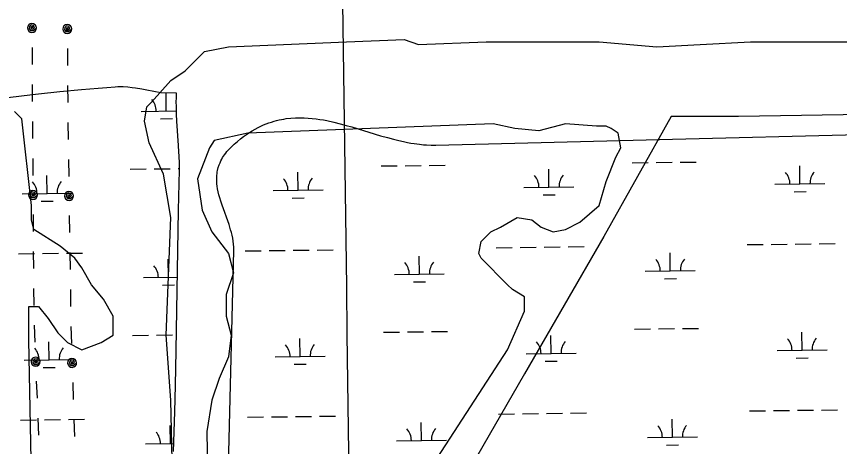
# Model space of a CAD drawing. Extents: x 3715084 to 3753216, y 488173 to 513963.
# Drawn here: x 3745094 to 3746740, y 494454 to 495314 of the extents above; entities that cross this region are included whole.
import ezdxf

# ---------------------------------------------------------------- set-up
doc = ezdxf.new("R2010")
doc.units = 0
for name, color, linetype in [('V-GRID-MAJR', 7, 'Continuous'), ('V-TOPO-SHOR', 7, 'Continuous'), ('V-UTIL-LINE', 7, 'Continuous'), ('V-WETL-SWMP', 7, 'Continuous')]:
    doc.layers.add(name, color=color, linetype=linetype)

msp = doc.modelspace()

# ---------------------------------------------------------------- linework, layer by layer
at = {"layer": 'V-GRID-MAJR'}
msp.add_spline([(3745765.6, 493921.1), (3745688, 499979.6), (3745610.5, 506040), (3745532.9, 512100.5), (3745532.9, 512102.4)], degree=3, dxfattribs=at)
at = {"layer": 'V-TOPO-SHOR'}
for points in [[(3745416.8, 493916.8), (3745402.8, 494546.4), (3745393.2, 494676.3), (3745402.8, 494911.9), (3745388.3, 494998.5), (3745359.5, 495061), (3745349.9, 495104.3), (3745354.7, 495133.2), (3745364.3, 495142.8), (3745402.8, 495186.1), (3745431.6, 495205.3), (3745450.9, 495224.6), (3745470.1, 495243.8), (3745518.2, 495253.4), (3745753.9, 495263), (3745869.3, 495267.9), (3745898.2, 495258.2), (3746032.9, 495263), (3746258.9, 495263), (3746374.3, 495253.4), (3746460.9, 495258.2), (3746561.9, 495263), (3746667.7, 495263), (3746754.3, 495263)], [(3745133.2, 493913.2), (3745119, 494666.6), (3745119, 494729.2), (3745119, 494734), (3745138.2, 494734), (3745157.5, 494709.9), (3745176.7, 494681.1), (3745196, 494661.8), (3745224.8, 494647.4), (3745263.3, 494661.8), (3745287.3, 494676.3), (3745287.3, 494714.7), (3745268.1, 494748.4), (3745244, 494777.3), (3745224.8, 494810.9), (3745210.4, 494830.2), (3745181.5, 494854.2), (3745128.6, 494887.9), (3745123.8, 494907.1), (3745123.8, 494936), (3745104.6, 495109.1), (3745090.1, 495123.6)], [(3746831.3, 495118.8), (3746537.9, 495113.9), (3746403.2, 495113.9), (3746268.5, 494873.5), (3746109.8, 494599.3), (3745907.8, 494248.2), (3745859.7, 494070.2), (3745821.2, 493998.1), (3745816.4, 493954.8), (3745816.4, 493921.8)], [(3746047.3, 495099.5), (3745556.7, 495080.3), (3745489.3, 495065.8), (3745479.7, 495051.4), (3745455.7, 494988.9), (3745465.3, 494926.4), (3745484.5, 494883.1), (3745518.2, 494839.8), (3745527.8, 494801.3), (3745513.4, 494758), (3745513.4, 494714.7), (3745523, 494676.3), (3745518.2, 494633), (3745499, 494589.7), (3745484.5, 494546.4), (3745474.9, 494483.9), (3745484.3, 493917.6)], [(3745845.3, 494291.5), (3746076.1, 494647.4), (3746109.8, 494724.4), (3746109.8, 494753.2), (3746085.8, 494767.6), (3746076.1, 494777.3), (3746023.2, 494830.2), (3746018.4, 494839.8), (3746023.2, 494863.8), (3746042.5, 494883.1), (3746061.7, 494892.7), (3746095.4, 494911.9), (3746124.2, 494907.1), (3746143.5, 494892.7), (3746167.5, 494883.1), (3746191.6, 494887.9), (3746220.4, 494902.3), (3746258.9, 494936), (3746273.3, 494984.1), (3746292.6, 495032.2), (3746302.2, 495051.4), (3746297.4, 495080.3), (3746283, 495089.9), (3746273.3, 495094.7), (3746254.1, 495094.7), (3746191.6, 495099.5), (3746138.7, 495085.1), (3746090.6, 495089.9), (3746047.3, 495099.5)]]:
    msp.add_lwpolyline(points, dxfattribs=at)
at = {"layer": 'V-UTIL-LINE'}
for points in [[(3745124.9, 495291.1), (3745127.2, 495292.8), (3745125.1, 495293.6), (3745122.8, 495291.9), (3745123.2, 495289), (3745126.6, 495288.9), (3745130, 495292.1), (3745128.2, 495296), (3745123.5, 495297.3), (3745120.1, 495294.2), (3745119.1, 495289.8), (3745122.2, 495286.1), (3745127.7, 495285.8), (3745133.9, 495291.2), (3745133.2, 495294.6), (3745131.2, 495297.5), (3745128.3, 495299.5), (3745124.8, 495300.1), (3745121.4, 495299.4), (3745118.5, 495297.5), (3745116.5, 495294.5), (3745115.9, 495291.1), (3745116.6, 495287.6), (3745118.6, 495284.7), (3745121.5, 495282.8), (3745124.9, 495282.1), (3745128.4, 495282.8), (3745131.3, 495284.8), (3745133.2, 495287.7), (3745133.9, 495291.2)], [(3745195.4, 495288.9), (3745197.8, 495290.5), (3745195.6, 495291.3), (3745193.4, 495289.7), (3745193.7, 495286.8), (3745197.1, 495286.7), (3745200.5, 495289.9), (3745198.7, 495293.8), (3745194, 495295), (3745190.6, 495291.9), (3745189.7, 495287.6), (3745192.8, 495283.9), (3745198.3, 495283.6), (3745204.4, 495289), (3745203.7, 495292.4), (3745201.8, 495295.3), (3745198.8, 495297.2), (3745195.4, 495297.9), (3745191.9, 495297.2), (3745189, 495295.2), (3745187.1, 495292.3), (3745186.4, 495288.8), (3745187.1, 495285.4), (3745189.1, 495282.5), (3745192.1, 495280.5), (3745195.5, 495279.9), (3745198.9, 495280.6), (3745201.8, 495282.6), (3745203.8, 495285.5), (3745204.4, 495289)], [(3745125.1, 495252.1), (3745125.3, 495218.1)], [(3745195.7, 495249.9), (3745196, 495215.9)], [(3745125.5, 495178.1), (3745125.6, 495144.1)], [(3745196.3, 495175.9), (3745196.6, 495141.9)], [(3745125.8, 495104.1), (3745125.9, 495096.6), (3745126.1, 495070.1)], [(3745197, 495101.9), (3745197.4, 495067.9)], [(3745126.4, 495030.1), (3745126.6, 494996.1)], [(3745198, 495027.9), (3745198.5, 494993.9)], [(3745126.9, 494957.1), (3745129.2, 494958.8), (3745127, 494959.6), (3745124.8, 494957.9), (3745125.2, 494955), (3745128.6, 494954.9), (3745132, 494958.2), (3745130.1, 494962), (3745125.4, 494963.3), (3745122.1, 494960.2), (3745121.1, 494955.8), (3745124.2, 494952.1), (3745129.7, 494951.8), (3745135.9, 494957.2), (3745135.2, 494960.6), (3745133.2, 494963.5), (3745130.3, 494965.5), (3745126.8, 494966.1), (3745123.4, 494965.4), (3745120.5, 494963.4), (3745118.5, 494960.5), (3745117.9, 494957.1), (3745118.6, 494953.6), (3745120.6, 494950.7), (3745123.5, 494948.8), (3745126.9, 494948.1), (3745130.4, 494948.8), (3745133.3, 494950.8), (3745135.2, 494953.7), (3745135.9, 494957.2)], [(3745199.1, 494954.9), (3745201.4, 494956.6), (3745199.2, 494957.4), (3745197, 494955.7), (3745197.4, 494952.8), (3745200.8, 494952.7), (3745204.1, 494956), (3745202.3, 494959.8), (3745197.6, 494961), (3745194.2, 494957.9), (3745193.3, 494953.6), (3745196.5, 494949.9), (3745202, 494949.6), (3745208.1, 494955), (3745207.3, 494958.5), (3745205.3, 494961.4), (3745202.4, 494963.3), (3745198.9, 494963.9), (3745195.5, 494963.2), (3745192.6, 494961.2), (3745190.7, 494958.2), (3745190.1, 494954.8), (3745190.8, 494951.3), (3745192.8, 494948.5), (3745195.7, 494946.5), (3745199.2, 494945.9), (3745202.6, 494946.6), (3745205.5, 494948.6), (3745207.4, 494951.6), (3745208.1, 494955)], [(3745127.2, 494918.1), (3745127.4, 494884.1)], [(3745199.6, 494915.9), (3745200.1, 494881.9)], [(3745127.7, 494844.1), (3745127.9, 494810.1)], [(3745200.7, 494841.9), (3745201.2, 494807.9)], [(3745128.2, 494770.1), (3745128.5, 494736.1)], [(3745201.7, 494767.9), (3745202.2, 494733.9)], [(3745129.1, 494696.2), (3745130.5, 494662.2)], [(3745203, 494693.9), (3745204.1, 494660)], [(3745132.1, 494623.2), (3745134.4, 494624.9), (3745132.2, 494625.7), (3745130, 494623.9), (3745130.5, 494621.1), (3745133.9, 494621), (3745137.1, 494624.4), (3745135.2, 494628.2), (3745130.5, 494629.3), (3745127.2, 494626.1), (3745126.4, 494621.7), (3745129.6, 494618.1), (3745135.1, 494618), (3745141.1, 494623.6), (3745140.3, 494627), (3745138.2, 494629.8), (3745135.2, 494631.7), (3745131.7, 494632.2), (3745128.3, 494631.4), (3745125.5, 494629.3), (3745123.7, 494626.3), (3745123.1, 494622.8), (3745123.9, 494619.4), (3745126, 494616.6), (3745129, 494614.8), (3745132.5, 494614.2), (3745135.9, 494615), (3745138.7, 494617.1), (3745140.6, 494620.1), (3745141.1, 494623.6)], [(3745205.3, 494621), (3745207.6, 494622.7), (3745205.4, 494623.4), (3745203.2, 494621.7), (3745203.6, 494618.8), (3745207, 494618.8), (3745210.3, 494622.1), (3745208.4, 494625.9), (3745203.7, 494627.1), (3745200.4, 494623.9), (3745199.6, 494619.5), (3745202.8, 494615.9), (3745208.3, 494615.8), (3745214.3, 494621.3), (3745213.5, 494624.7), (3745211.5, 494627.5), (3745208.5, 494629.4), (3745205, 494630), (3745201.6, 494629.2), (3745198.7, 494627.1), (3745196.9, 494624.2), (3745196.3, 494620.7), (3745197.1, 494617.3), (3745199.1, 494614.4), (3745202.1, 494612.6), (3745205.6, 494612), (3745209, 494612.8), (3745211.9, 494614.8), (3745213.7, 494617.8), (3745214.3, 494621.3)], [(3745133.7, 494584.3), (3745135.1, 494550.3)], [(3745206.5, 494582), (3745207.6, 494548)], [(3745136.8, 494510.3), (3745138.2, 494476.3)], [(3745208.8, 494508), (3745209.9, 494474)]]:
    msp.add_lwpolyline(points, dxfattribs=at)
at = {"layer": 'V-WETL-SWMP'}
for p, q in [((3745137.9, 495159), (3745180.9, 495163.6)), ((3745180.9, 495163.6), (3745223.9, 495167.8)), ((3745223.9, 495167.8), (3745257.6, 495170.8)), ((3745257.6, 495170.8), (3745274.4, 495172.2)), ((3745274.4, 495172.2), (3745291.2, 495173.3)), ((3745291.2, 495173.3), (3745296.9, 495173.6)), ((3745296.9, 495173.6), (3745302.3, 495173.7)), ((3745302.3, 495173.7), (3745307.4, 495173.6)), ((3745307.4, 495173.6), (3745316.8, 495173.1)), ((3745316.8, 495173.1), (3745325.1, 495172.2)), ((3745325.1, 495172.2), (3745332.3, 495171.3)), ((3745332.3, 495171.3), (3745344.9, 495169.3)), ((3745344.9, 495169.3), (3745354.4, 495167.5)), ((3745354.4, 495167.5), (3745382.8, 495161.6)), ((3745382.8, 495161.6), (3745413.3, 495161.2)), ((3745393.6, 495124.9), (3745393.1, 495160.9)), ((3745413.3, 495161.2), (3745413, 495151.8)), ((3745071.1, 495151.1), (3745109.3, 495155.8)), ((3745109.3, 495155.8), (3745137.9, 495159)), ((3745413, 495151.8), (3745412.9, 495142.8)), ((3745412.9, 495142.8), (3745413, 495134.3)), ((3745413, 495134.3), (3745413.5, 495118.3)), ((3745343.6, 495124.2), (3745413.3, 495125.1)), ((3745413.5, 495118.3), (3745414.2, 495104.4)), ((3745633.4, 495109.6), (3745642.8, 495110.6)), ((3745642.8, 495110.6), (3745651.8, 495111.2)), ((3745651.8, 495111.2), (3745660.6, 495111.4)), ((3745660.6, 495111.4), (3745669.1, 495111.2)), ((3745669.1, 495111.2), (3745677.3, 495110.8)), ((3745677.3, 495110.8), (3745685.3, 495110.1)), ((3745685.3, 495110.1), (3745693, 495109.2)), ((3745381.8, 495109.3), (3745405.8, 495109.6)), ((3745414.2, 495104.4), (3745417.6, 495055.6)), ((3745577, 495091.8), (3745582.5, 495094.5)), ((3745582.5, 495094.5), (3745588, 495096.9)), ((3745588, 495096.9), (3745593.3, 495099.1)), ((3745593.3, 495099.1), (3745598.6, 495101.1)), ((3745598.6, 495101.1), (3745603.8, 495102.8)), ((3745603.8, 495102.8), (3745609, 495104.4)), ((3745609, 495104.4), (3745614, 495105.8)), ((3745614, 495105.8), (3745619, 495106.9)), ((3745619, 495106.9), (3745623.9, 495108)), ((3745623.9, 495108), (3745628.7, 495108.8)), ((3745628.7, 495108.8), (3745633.4, 495109.6)), ((3745693, 495109.2), (3745700.5, 495108.1)), ((3745700.5, 495108.1), (3745707.7, 495106.9)), ((3745707.7, 495106.9), (3745714.7, 495105.6)), ((3745714.7, 495105.6), (3745728.3, 495102.6)), ((3745728.3, 495102.6), (3745741.1, 495099.5)), ((3745741.1, 495099.5), (3745753.1, 495096.2)), ((3745753.1, 495096.2), (3745764.3, 495093)), ((3745547.9, 495073.6), (3745553.9, 495077.9)), ((3745553.9, 495077.9), (3745559.8, 495081.9)), ((3745559.8, 495081.9), (3745565.6, 495085.5)), ((3745565.6, 495085.5), (3745571.3, 495088.8)), ((3745571.3, 495088.8), (3745577, 495091.8)), ((3745764.3, 495093), (3745822.1, 495075.5)), ((3746406, 495068.5), (3747027.6, 495084.1)), ((3745529.4, 495058.3), (3745535.7, 495063.8)), ((3745535.7, 495063.8), (3745541.8, 495068.9)), ((3745541.8, 495068.9), (3745547.9, 495073.6)), ((3745822.1, 495075.5), (3745835.9, 495071.6)), ((3745835.9, 495071.6), (3745848, 495068.4)), ((3745848, 495068.4), (3745858.5, 495065.8)), ((3745858.5, 495065.8), (3745867.8, 495063.7)), ((3745867.8, 495063.7), (3745875.9, 495062)), ((3745875.9, 495062), (3745882.9, 495060.8)), ((3745882.9, 495060.8), (3745889.1, 495059.8)), ((3745932.4, 495056.8), (3746406, 495068.5)), ((3745417.6, 495055.6), (3745418.3, 495043.4)), ((3745514.9, 495043.6), (3745518.8, 495048)), ((3745518.8, 495048), (3745523, 495052.3)), ((3745523, 495052.3), (3745529.4, 495058.3)), ((3745889.1, 495059.8), (3745900, 495058.3)), ((3745900, 495058.3), (3745908.1, 495057.5)), ((3745908.1, 495057.5), (3745914.2, 495057.1)), ((3745914.2, 495057.1), (3745923.3, 495056.7)), ((3745923.3, 495056.7), (3745932.4, 495056.8)), ((3745418.3, 495043.4), (3745418.7, 495034.2)), ((3745418.7, 495034.2), (3745419.1, 495020.5)), ((3745502.8, 495025.4), (3745504.6, 495028.8)), ((3745504.6, 495028.8), (3745506.3, 495031.7)), ((3745506.3, 495031.7), (3745509.7, 495036.9)), ((3745509.7, 495036.9), (3745512.6, 495040.7)), ((3745512.6, 495040.7), (3745514.9, 495043.6)), ((3745419.1, 495020.5), (3745419, 495006.8)), ((3745496.1, 495006.1), (3745497.5, 495012)), ((3745497.5, 495012), (3745499.2, 495017)), ((3745499.2, 495017), (3745501, 495021.5)), ((3745501, 495021.5), (3745502.8, 495025.4)), ((3745823.4, 495014.9), (3745855.4, 495015.3)), ((3745871.4, 495015.5), (3745903.4, 495015.9)), ((3745919.4, 495016.1), (3745951.4, 495016.5)), ((3746325.3, 495021.2), (3746357.3, 495021.6)), ((3746373.3, 495021.8), (3746405.3, 495022.2)), ((3746421.3, 495022.4), (3746453.3, 495022.8)), ((3746660.7, 494978.9), (3746660.3, 495014.9)), ((3745155.2, 494960), (3745154.7, 494996)), ((3745321.6, 495008.5), (3745353.6, 495008.9)), ((3745369.6, 495009.1), (3745401.6, 495009.5)), ((3745419, 495006.8), (3745417.5, 494926.5)), ((3745417.6, 495009.7), (3745419, 495009.7)), ((3745494.5, 494992.3), (3745494.7, 494996.1)), ((3745494.7, 494996.1), (3745495, 494999.7)), ((3745495, 494999.7), (3745495.5, 495003)), ((3745495.5, 495003), (3745496.1, 495006.1)), ((3745657, 494966.4), (3745656.5, 495002.4)), ((3746158.8, 494972.7), (3746158.4, 495008.7)), ((3745494.4, 494988.3), (3745494.5, 494992.3)), ((3745494.5, 494984), (3745494.4, 494988.3)), ((3745494.9, 494979.3), (3745494.5, 494984)), ((3745495.5, 494974.4), (3745494.9, 494979.3)), ((3746610.7, 494978.3), (3746710.7, 494979.6)), ((3745496.3, 494969.1), (3745495.5, 494974.4)), ((3745497.5, 494963.5), (3745496.3, 494969.1)), ((3745498.9, 494957.5), (3745497.5, 494963.5)), ((3745607, 494965.8), (3745707, 494967)), ((3746108.8, 494972), (3746208.8, 494973.3)), ((3746648.9, 494963.4), (3746672.9, 494963.7)), ((3745105.2, 494959.4), (3745205.1, 494960.6)), ((3745500.7, 494951), (3745498.9, 494957.5)), ((3745502.8, 494944.2), (3745500.7, 494951)), ((3745645.2, 494950.8), (3745669.2, 494951.1)), ((3746147, 494957.1), (3746171, 494957.4)), ((3745143.3, 494944.4), (3745167.3, 494944.7)), ((3745505.2, 494936.8), (3745502.8, 494944.2)), ((3745519.1, 494897.7), (3745505.2, 494936.8)), ((3745417.5, 494926.5), (3745412.6, 494645.7)), ((3745522.3, 494887.3), (3745519.1, 494897.7)), ((3745523.8, 494881.9), (3745522.3, 494887.3)), ((3745525.2, 494876.4), (3745523.8, 494881.9)), ((3745526.4, 494870.6), (3745525.2, 494876.4)), ((3745527.4, 494864.8), (3745526.4, 494870.6)), ((3745528.1, 494858.7), (3745527.4, 494864.8)), ((3745528.5, 494852.4), (3745528.1, 494858.7)), ((3745528.5, 494846), (3745528.5, 494852.4)), ((3745647.6, 494846.2), (3745679.6, 494846.6)), ((3745695.6, 494846.8), (3745727.6, 494847.2)), ((3746053.5, 494851.3), (3746085.5, 494851.7)), ((3746101.5, 494851.9), (3746133.5, 494852.3)), ((3746149.5, 494852.5), (3746181.5, 494852.9)), ((3746197.5, 494853.1), (3746229.5, 494853.5)), ((3746555.4, 494857.5), (3746587.4, 494857.9)), ((3746603.4, 494858.1), (3746635.4, 494858.5)), ((3746651.4, 494858.7), (3746683.4, 494859.1)), ((3746699.4, 494859.3), (3746731.4, 494859.7)), ((3745097.8, 494839.2), (3745129.8, 494839.6)), ((3745145.8, 494839.8), (3745177.8, 494840.2)), ((3745193.8, 494840.4), (3745225.8, 494840.8)), ((3745516.3, 494335.5), (3745528.5, 494846)), ((3745551.6, 494845), (3745583.6, 494845.4)), ((3745599.6, 494845.6), (3745631.6, 494846)), ((3745899.6, 494798.6), (3745899.1, 494834.6)), ((3746401.4, 494804.9), (3746401, 494840.9)), ((3745397.7, 494792.2), (3745397.3, 494828.2)), ((3745849.6, 494798), (3745949.5, 494799.2)), ((3746351.4, 494804.2), (3746451.4, 494805.5)), ((3745347.7, 494791.6), (3745415.1, 494792.4)), ((3745887.7, 494783), (3745911.7, 494783.3)), ((3746389.6, 494789.3), (3746413.6, 494789.6)), ((3745385.9, 494776.6), (3745409.9, 494776.9)), ((3745827.6, 494682.3), (3745859.6, 494682.7)), ((3745875.6, 494682.9), (3745907.6, 494683.3)), ((3745923.6, 494683.5), (3745955.6, 494683.9)), ((3746329.5, 494688.5), (3746361.5, 494688.9)), ((3746377.5, 494689.1), (3746409.5, 494689.5)), ((3746425.5, 494689.7), (3746457.5, 494690.1)), ((3746664.9, 494646.3), (3746664.4, 494682.3)), ((3745325.8, 494675.9), (3745357.8, 494676.3)), ((3745373.8, 494676.5), (3745405.8, 494676.9)), ((3745661.1, 494633.7), (3745660.7, 494669.7)), ((3746163, 494640), (3746162.5, 494676)), ((3745159.3, 494627.4), (3745158.9, 494663.4)), ((3745412.6, 494645.7), (3745411.1, 494575.5)), ((3745611.1, 494633.1), (3745711.1, 494634.4)), ((3746113, 494639.4), (3746213, 494640.6)), ((3746614.9, 494645.7), (3746714.9, 494646.9)), ((3745109.3, 494626.7), (3745209.3, 494628)), ((3745649.3, 494618.2), (3745673.3, 494618.5)), ((3746151.2, 494624.4), (3746175.2, 494624.7)), ((3746653.1, 494630.7), (3746677.1, 494631)), ((3745147.5, 494611.8), (3745171.5, 494612.1)), ((3745411.1, 494575.5), (3745409.8, 494522.8)), ((3745409.8, 494522.8), (3745407.6, 494443.9)), ((3746057.7, 494518.6), (3746089.7, 494519)), ((3746105.7, 494519.2), (3746137.6, 494519.6)), ((3746153.6, 494519.8), (3746185.6, 494520.2)), ((3746201.6, 494520.4), (3746233.6, 494520.8)), ((3746559.5, 494524.9), (3746591.5, 494525.3)), ((3746607.5, 494525.5), (3746639.5, 494525.9)), ((3746655.5, 494526.1), (3746687.5, 494526.5)), ((3746703.5, 494526.7), (3746735.5, 494527.1)), ((3745102, 494506.6), (3745134, 494507)), ((3745150, 494507.2), (3745182, 494507.6)), ((3745198, 494507.8), (3745230, 494508.2)), ((3745555.8, 494512.4), (3745587.8, 494512.8)), ((3745603.8, 494513), (3745635.8, 494513.4)), ((3745651.8, 494513.6), (3745683.8, 494514)), ((3745699.8, 494514.2), (3745731.8, 494514.6)), ((3745903.7, 494466), (3745903.3, 494502)), ((3746405.6, 494472.2), (3746405.1, 494508.2)), ((3745401.9, 494459.6), (3745401.4, 494495.6)), ((3746355.6, 494471.6), (3746455.6, 494472.9)), ((3745351.9, 494458.9), (3745408, 494459.6)), ((3745853.7, 494465.3), (3745953.7, 494466.6)), ((3746393.8, 494456.6), (3746417.8, 494456.9))]:
    msp.add_line(p, q, dxfattribs=at)
for centre, start, end in [((3745338.3, 495124.7), 359.9442, 41.4878), ((3746103.6, 494972.5), 359.9442, 41.4878), ((3746214.1, 494973.8), 139.9442, 181.4878), ((3746605.5, 494978.7), 359.9442, 41.4878), ((3746715.9, 494980.1), 139.9442, 181.4878), ((3745099.9, 494959.8), 359.9442, 41.4878), ((3745210.4, 494961.2), 139.9442, 181.4878), ((3745601.7, 494966.2), 359.9442, 41.4878), ((3745712.2, 494967.6), 139.9442, 181.4878), ((3745342.5, 494792), 359.9442, 41.4878), ((3745844.3, 494798.4), 359.9442, 41.4878), ((3745954.8, 494799.8), 139.9442, 181.4878), ((3746346.2, 494804.7), 359.9442, 41.4878), ((3746456.7, 494806), 139.9442, 181.4878), ((3746609.6, 494646.1), 359.9442, 41.4878), ((3746720.1, 494647.5), 139.9442, 181.4878), ((3745104.1, 494627.1), 359.9442, 41.4878), ((3745214.5, 494628.5), 139.9442, 181.4878), ((3745605.9, 494633.5), 359.9442, 41.4878), ((3745716.4, 494634.9), 139.9442, 181.4878), ((3746107.7, 494639.8), 359.9442, 41.4878), ((3746218.2, 494641.2), 139.9442, 181.4878), ((3745848.5, 494465.7), 359.9442, 41.4878), ((3745958.9, 494467.1), 139.9442, 181.4878), ((3746350.3, 494472), 359.9442, 41.4878), ((3746460.8, 494473.4), 139.9442, 181.4878), ((3745346.7, 494459.4), 359.9442, 41.4878)]:
    msp.add_arc(centre, 35.2, start, end, dxfattribs=at)

doc.saveas('drawing.dxf')
